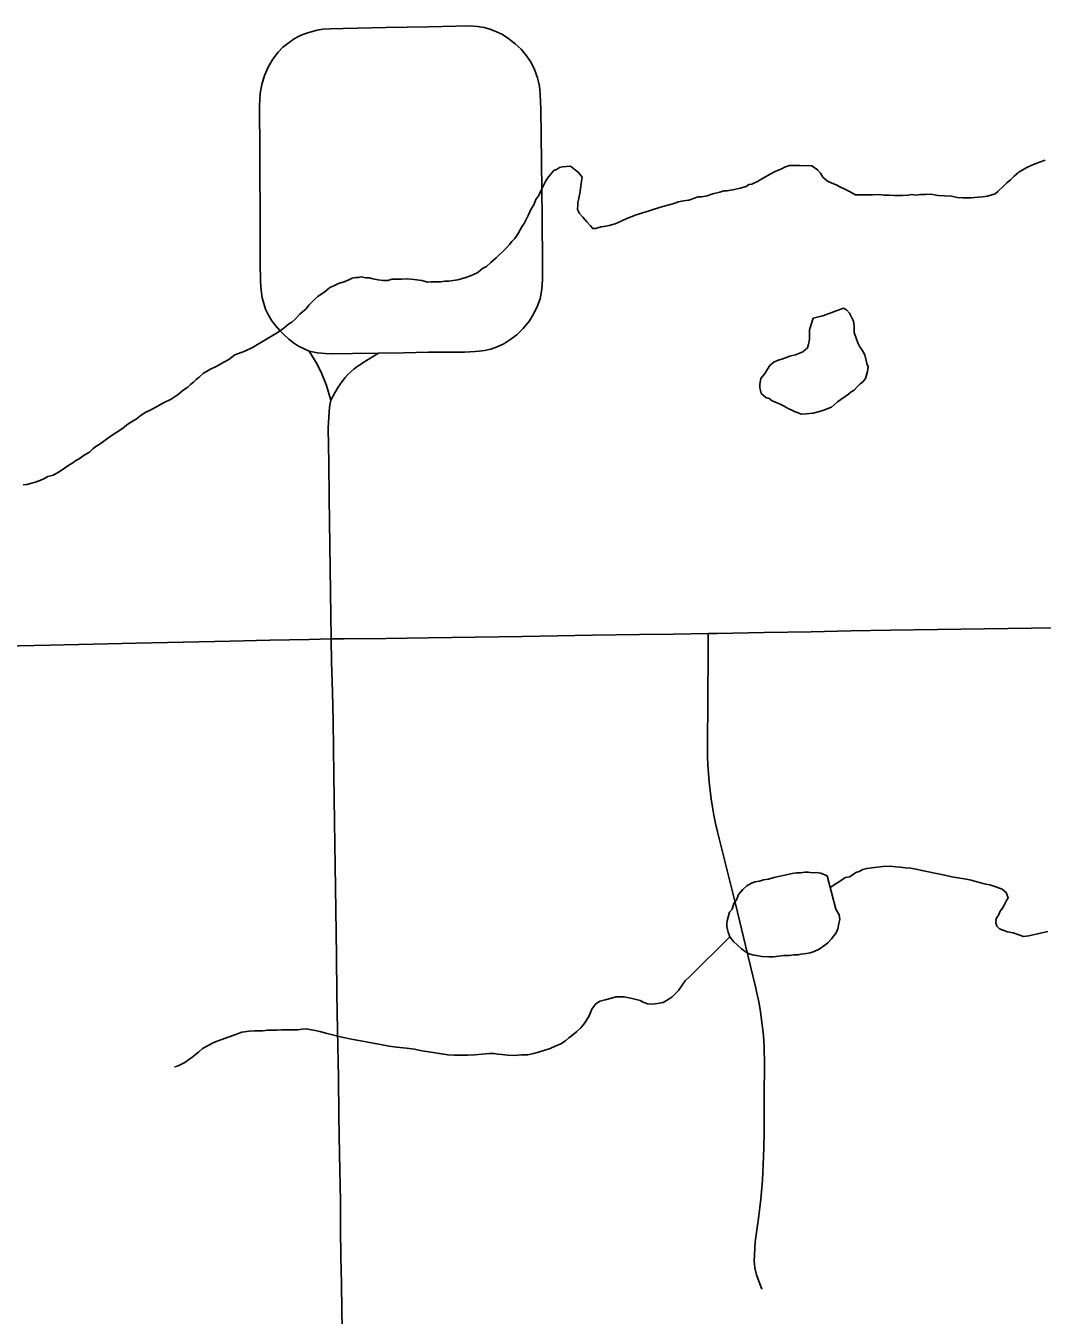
# Model space of a CAD drawing. Extents: x -11.4 to 84.1, y 11.1 to 59.
# Drawn here: x 31.731 to 32.402, y 43.671 to 44.523 of the extents above; entities that cross this region are included whole.
import ezdxf

# ---------------------------------------------------------------- set-up
doc = ezdxf.new("R2010")
doc.units = 0
for name, color, linetype in [('GM_X_Minor_Lake', 7, 'Continuous'), ('GM_X_Minor_River', 7, 'Continuous'), ('GM_X_State_Route', 7, 'Continuous'), ('GM_X_Township_Road', 7, 'Continuous')]:
    doc.layers.add(name, color=color, linetype=linetype)

msp = doc.modelspace()

# ---------------------------------------------------------------- linework, layer by layer
at = {"layer": 'GM_X_Minor_Lake'}
for points in [[(32.27083, 44.33659), (32.25724, 44.33143), (32.25535, 44.33102), (32.25346, 44.3306), (32.25081, 44.3298), (32.24828, 44.32215), (32.24833, 44.31911), (32.24837, 44.31645), (32.24803, 44.31454), (32.24768, 44.31264), (32.24696, 44.31034), (32.24396, 44.30763), (32.24133, 44.30645), (32.23906, 44.30565), (32.23717, 44.30524), (32.23528, 44.30483), (32.22999, 44.30284), (32.22773, 44.30204), (32.22471, 44.30085), (32.22209, 44.29853), (32.22061, 44.29622), (32.21913, 44.29354), (32.21615, 44.29006), (32.21546, 44.28625), (32.21549, 44.28397), (32.2159, 44.28207), (32.21632, 44.28018), (32.2194, 44.27757), (32.22169, 44.27685), (32.22361, 44.27536), (32.22629, 44.27426), (32.22897, 44.27316), (32.23127, 44.27206), (32.23433, 44.27021), (32.23663, 44.2691)], [(32.27083, 44.33659), (32.25724, 44.33143), (32.25535, 44.33102), (32.25346, 44.3306), (32.25081, 44.3298), (32.24828, 44.32215), (32.24833, 44.31911), (32.24837, 44.31645), (32.24803, 44.31454), (32.24768, 44.31264), (32.24696, 44.31034), (32.24396, 44.30763), (32.24133, 44.30645), (32.23906, 44.30565), (32.23717, 44.30524), (32.23528, 44.30483), (32.22999, 44.30284), (32.22773, 44.30204), (32.22471, 44.30085), (32.22209, 44.29853), (32.22061, 44.29622), (32.21913, 44.29354), (32.21615, 44.29006), (32.21546, 44.28625), (32.21549, 44.28397), (32.2159, 44.28207), (32.21632, 44.28018), (32.2194, 44.27757), (32.22169, 44.27685), (32.22361, 44.27536), (32.22629, 44.27426), (32.22897, 44.27316), (32.23127, 44.27206), (32.23433, 44.27021), (32.23663, 44.2691), (32.23893, 44.268), (32.24084, 44.26727), (32.24275, 44.26654), (32.24617, 44.2666), (32.25072, 44.26706), (32.25488, 44.26826), (32.2579, 44.26907), (32.26054, 44.27026), (32.26281, 44.27106), (32.26693, 44.27455), (32.27406, 44.27961), (32.27593, 44.28116), (32.27781, 44.28233), (32.27968, 44.28426), (32.28192, 44.28658), (32.28379, 44.28813), (32.28528, 44.29006), (32.28672, 44.29464), (32.28705, 44.29769), (32.28625, 44.29996), (32.28584, 44.30185), (32.28502, 44.30564), (32.28307, 44.30865), (32.28151, 44.31091), (32.28033, 44.31355), (32.27914, 44.31658), (32.27793, 44.32036), (32.2779, 44.32226), (32.27786, 44.32492), (32.27743, 44.32795), (32.27586, 44.33097), (32.27468, 44.33323), (32.27274, 44.33548), (32.27083, 44.33659)], [(32.23663, 44.2691), (32.23893, 44.268), (32.24084, 44.26727), (32.24275, 44.26654), (32.24617, 44.2666), (32.25072, 44.26706), (32.25488, 44.26826), (32.2579, 44.26907), (32.26054, 44.27026), (32.26281, 44.27106), (32.26693, 44.27455), (32.27406, 44.27961), (32.27593, 44.28116), (32.27781, 44.28233), (32.27968, 44.28426), (32.28192, 44.28658), (32.28379, 44.28813), (32.28528, 44.29006), (32.28672, 44.29464), (32.28705, 44.29769), (32.28625, 44.29996), (32.28584, 44.30185), (32.28502, 44.30564), (32.28307, 44.30865), (32.28151, 44.31091), (32.28033, 44.31355), (32.27914, 44.31658), (32.27793, 44.32036), (32.2779, 44.32226), (32.27786, 44.32492), (32.27743, 44.32795), (32.27586, 44.33097), (32.27468, 44.33323), (32.27274, 44.33548), (32.27083, 44.33659)], [(32.26002, 43.96148), (32.25581, 43.96331), (32.25277, 43.96364), (32.25011, 43.9636), (32.24745, 43.96394), (32.24517, 43.9639), (32.24252, 43.96348), (32.23986, 43.96343), (32.23683, 43.963), (32.23304, 43.96218), (32.22888, 43.96135), (32.22471, 43.96052), (32.22132, 43.95932), (32.2179, 43.95889), (32.21526, 43.95808), (32.21223, 43.95766), (32.20959, 43.95647), (32.20696, 43.95491), (32.20434, 43.95258), (32.20136, 43.94911), (32.20027, 43.94605), (32.19841, 43.94336), (32.19734, 43.93954), (32.19547, 43.93761), (32.19405, 43.93188), (32.1937, 43.92997), (32.19373, 43.92807), (32.19415, 43.92618), (32.19455, 43.92428), (32.19575, 43.92126), (32.19808, 43.91826)], [(32.26002, 43.96148), (32.25581, 43.96331), (32.25277, 43.96364), (32.25011, 43.9636), (32.24745, 43.96394), (32.24517, 43.9639), (32.24252, 43.96348), (32.23986, 43.96343), (32.23683, 43.963), (32.23304, 43.96218), (32.22888, 43.96135), (32.22471, 43.96052), (32.22132, 43.95932), (32.2179, 43.95889), (32.21526, 43.95808), (32.21223, 43.95766), (32.20959, 43.95647), (32.20696, 43.95491), (32.20434, 43.95258), (32.20136, 43.94911), (32.20027, 43.94605), (32.19841, 43.94336), (32.19734, 43.93954), (32.19547, 43.93761), (32.19405, 43.93188), (32.1937, 43.92997), (32.19373, 43.92807), (32.19415, 43.92618), (32.19455, 43.92428), (32.19575, 43.92126), (32.19808, 43.91826), (32.20078, 43.91564), (32.20347, 43.9134), (32.20655, 43.91117), (32.20847, 43.91006), (32.21076, 43.90934), (32.21342, 43.909), (32.21685, 43.9083), (32.22142, 43.90799), (32.22445, 43.90804), (32.22786, 43.90848), (32.23128, 43.90891), (32.23507, 43.90898), (32.23811, 43.90941), (32.24076, 43.90945), (32.24265, 43.90986), (32.24645, 43.9103), (32.24872, 43.91072), (32.25136, 43.91152), (32.25475, 43.9131), (32.25851, 43.91582), (32.26038, 43.91738), (32.26262, 43.9197), (32.26448, 43.92201), (32.26597, 43.92393), (32.26706, 43.92661), (32.26776, 43.93005), (32.26848, 43.93272), (32.26805, 43.93575), (32.26648, 43.93839), (32.26571, 43.93952), (32.26002, 43.96148)], [(32.19808, 43.91826), (32.20078, 43.91564), (32.20347, 43.9134), (32.20655, 43.91117), (32.20847, 43.91006), (32.21076, 43.90934), (32.21342, 43.909), (32.21685, 43.9083), (32.22142, 43.90799), (32.22445, 43.90804), (32.22786, 43.90848), (32.23128, 43.90891), (32.23507, 43.90898), (32.23811, 43.90941), (32.24076, 43.90945), (32.24265, 43.90986), (32.24645, 43.9103), (32.24872, 43.91072), (32.25136, 43.91152), (32.25475, 43.9131), (32.25851, 43.91582), (32.26038, 43.91738), (32.26262, 43.9197), (32.26448, 43.92201), (32.26597, 43.92393), (32.26706, 43.92661), (32.26776, 43.93005), (32.26848, 43.93272), (32.26805, 43.93575), (32.26648, 43.93839), (32.26571, 43.93952), (32.26002, 43.96148)]]:
    msp.add_lwpolyline(points, dxfattribs=at)
at = {"layer": 'GM_X_Minor_River'}
for points in [[(32.40403, 44.43422), (32.40025, 44.43302), (32.39535, 44.43104), (32.39158, 44.42908), (32.38669, 44.42633), (32.3837, 44.42362), (32.38108, 44.4213), (32.37883, 44.41936), (32.37696, 44.41743), (32.37285, 44.41356), (32.37098, 44.412), (32.36607, 44.4104), (32.36265, 44.40997), (32.35962, 44.40992), (32.35734, 44.4095), (32.35545, 44.40947), (32.35279, 44.40943), (32.34937, 44.40937), (32.34595, 44.40969), (32.34214, 44.41039), (32.33758, 44.4107), (32.33339, 44.41101), (32.32844, 44.41169), (32.32502, 44.41163), (32.32161, 44.41158), (32.31858, 44.41115), (32.31591, 44.41148)], [(32.31591, 44.41148), (32.31326, 44.41106), (32.30984, 44.411), (32.3068, 44.41095), (32.30415, 44.41091), (32.3011, 44.41124), (32.29768, 44.41118), (32.29426, 44.41151), (32.29008, 44.41144), (32.28667, 44.41138), (32.28325, 44.41133), (32.28059, 44.41128), (32.27869, 44.41125), (32.27486, 44.41347), (32.27217, 44.41495), (32.26873, 44.41641), (32.26605, 44.41789), (32.2626, 44.41935), (32.26031, 44.42046), (32.25722, 44.42307), (32.25566, 44.4257), (32.25372, 44.42795), (32.24988, 44.43055), (32.2419, 44.4308), (32.23962, 44.43077), (32.23734, 44.43073), (32.23507, 44.43069), (32.23242, 44.42989), (32.22941, 44.42832), (32.22564, 44.42673), (32.22187, 44.42477), (32.21924, 44.42321), (32.21585, 44.42125), (32.21397, 44.42008), (32.21209, 44.41929), (32.2102, 44.41849), (32.20831, 44.41809), (32.20643, 44.41691), (32.20265, 44.41571), (32.19887, 44.41489), (32.19622, 44.41446), (32.19394, 44.41405), (32.19166, 44.41401), (32.18902, 44.4132), (32.18448, 44.41199), (32.1807, 44.41079), (32.17692, 44.40996), (32.17464, 44.40993), (32.17238, 44.40913), (32.1686, 44.40793), (32.16519, 44.40749), (32.16178, 44.40667), (32.158, 44.40547), (32.15385, 44.40426), (32.14931, 44.40305), (32.1444, 44.40145), (32.141, 44.40025), (32.13797, 44.39944), (32.13533, 44.39863), (32.13306, 44.39784), (32.13118, 44.39705), (32.12816, 44.39586), (32.12401, 44.39389), (32.11986, 44.3923), (32.11608, 44.3911), (32.11381, 44.39068), (32.11078, 44.39025), (32.107, 44.38904), (32.1051, 44.38901), (32.10355, 44.39089), (32.10123, 44.39351), (32.09852, 44.39651), (32.0962, 44.39914), (32.09501, 44.40178), (32.09535, 44.40445), (32.09532, 44.40634), (32.09603, 44.40902), (32.09637, 44.41131), (32.09672, 44.41359), (32.09706, 44.4155), (32.09739, 44.41855), (32.09774, 44.42045), (32.09808, 44.42312), (32.09575, 44.42613), (32.09382, 44.42762), (32.09036, 44.43022), (32.08505, 44.42975), (32.08316, 44.42934), (32.08128, 44.42817), (32.07939, 44.42738), (32.07716, 44.42468), (32.0753, 44.42237), (32.07382, 44.42006), (32.07235, 44.417), (32.07088, 44.41393), (32.06941, 44.41086), (32.06756, 44.40817), (32.0661, 44.40473), (32.06425, 44.40165), (32.06279, 44.39821), (32.06131, 44.39552)], [(32.06131, 44.39552), (32.05985, 44.39245), (32.05837, 44.39015), (32.05726, 44.38823), (32.05578, 44.38592), (32.05356, 44.38246), (32.05169, 44.38053), (32.0502, 44.37861), (32.04834, 44.37667), (32.04572, 44.37397), (32.04348, 44.37203), (32.04124, 44.36971), (32.03787, 44.36662), (32.03488, 44.36391), (32.03224, 44.36272), (32.02924, 44.36001), (32.02585, 44.35843), (32.02359, 44.35764), (32.02132, 44.35684), (32.01906, 44.35604), (32.01603, 44.35523), (32.013, 44.3548), (32.00997, 44.35437), (32.00731, 44.35433), (32.00466, 44.3539), (32.002, 44.35386), (31.9982, 44.3538), (31.99593, 44.35376), (31.99211, 44.35484), (31.98716, 44.35552), (31.9826, 44.35582), (31.9788, 44.35576), (31.97652, 44.35573), (31.97462, 44.35569), (31.97234, 44.35566), (31.9697, 44.35485), (31.96666, 44.3548), (31.96324, 44.35513), (31.95981, 44.35583), (31.95752, 44.35655), (31.95524, 44.35652), (31.95219, 44.35723), (31.95029, 44.35681), (31.9484, 44.35679), (31.94612, 44.35637), (31.94386, 44.35519), (31.94085, 44.354), (31.93707, 44.3528), (31.93406, 44.35123), (31.93142, 44.35004), (31.92804, 44.34733), (31.92579, 44.34577), (31.92354, 44.34421), (31.92129, 44.34227), (31.91756, 44.33841), (31.9157, 44.33609), (31.91345, 44.33416), (31.91158, 44.3326), (31.9086, 44.32913), (31.90635, 44.3272), (31.90409, 44.32602), (31.9011, 44.32331), (31.89885, 44.32175), (31.89659, 44.32019), (31.89396, 44.31863), (31.88042, 44.31042), (31.87515, 44.30805), (31.871, 44.30646), (31.86873, 44.30567), (31.8646, 44.30256), (31.86084, 44.30059), (31.8567, 44.29824), (31.85218, 44.29589), (31.84992, 44.29471), (31.84804, 44.29354), (31.84505, 44.29083), (31.84318, 44.28927), (31.8413, 44.28772), (31.83943, 44.28617), (31.83757, 44.28424), (31.83456, 44.28229), (31.83118, 44.27957), (31.82668, 44.27646), (31.82103, 44.2737), (31.81689, 44.27135), (31.81312, 44.26939), (31.80973, 44.26781), (31.80673, 44.26586), (31.80335, 44.26314), (31.79997, 44.26119), (31.79696, 44.25924), (31.79434, 44.25691), (31.79058, 44.25457), (31.78758, 44.25262), (31.78383, 44.2499), (31.7812, 44.24795), (31.77895, 44.24639), (31.77669, 44.24522), (31.77481, 44.24366), (31.77257, 44.24135), (31.76919, 44.23939)], [(31.76919, 44.23939), (31.76581, 44.23705), (31.76355, 44.23587), (31.76168, 44.23432), (31.75904, 44.23276), (31.75604, 44.23081), (31.75266, 44.22847), (31.74852, 44.22612), (31.74511, 44.22531), (31.74248, 44.22374), (31.73758, 44.22176), (31.73115, 44.22013), (31.72888, 44.21972)], [(32.40573, 43.9247), (32.39325, 43.92184), (32.38983, 43.9214), (32.38678, 43.92249), (32.38295, 43.92395), (32.37914, 43.92465), (32.37685, 43.92537), (32.3738, 43.92646), (32.37224, 43.92834), (32.37145, 43.9306), (32.37178, 43.93327), (32.37326, 43.93558), (32.37436, 43.93826), (32.37584, 43.94018), (32.37695, 43.9421), (32.37842, 43.94517), (32.37953, 43.94709), (32.37833, 43.95049), (32.37563, 43.95273), (32.37143, 43.95418), (32.36761, 43.95564), (32.3638, 43.95634), (32.36075, 43.95705), (32.35731, 43.95813), (32.35426, 43.95884), (32.35045, 43.95954), (32.34626, 43.96023), (32.34245, 43.96093), (32.33788, 43.96199), (32.33445, 43.9627), (32.32263, 43.96517), (32.31882, 43.96587), (32.31501, 43.96656), (32.31159, 43.96689), (32.30854, 43.96722), (32.3055, 43.96755), (32.30169, 43.96787), (32.29676, 43.96779), (32.29297, 43.96734), (32.28956, 43.96691), (32.28615, 43.96647), (32.2835, 43.96567), (32.28124, 43.96449), (32.27897, 43.96369), (32.2771, 43.96252), (32.27484, 43.96096), (32.27219, 43.96054), (32.26201, 43.9538)], [(32.19575, 43.92126), (32.16959, 43.89535), (32.16623, 43.89226), (32.16475, 43.88995), (32.16326, 43.88802), (32.16178, 43.88572), (32.15991, 43.88379), (32.15729, 43.88146), (32.15391, 43.87913), (32.15165, 43.87795), (32.14787, 43.87713), (32.14408, 43.87669), (32.14141, 43.87702), (32.13836, 43.87811), (32.13644, 43.87922), (32.13377, 43.87994), (32.12919, 43.881), (32.12576, 43.88171), (32.12272, 43.88166), (32.12045, 43.88162), (32.11742, 43.88081), (32.11326, 43.8796), (32.10986, 43.87878), (32.10685, 43.87683), (32.10463, 43.87338), (32.1028, 43.86916), (32.09984, 43.86455), (32.09724, 43.86109), (32.09462, 43.85876), (32.092, 43.85644), (32.08938, 43.85449), (32.08713, 43.85256), (32.08412, 43.85061), (32.08035, 43.84902), (32.07696, 43.84745), (32.0728, 43.84624), (32.0694, 43.84504), (32.066, 43.84422), (32.06221, 43.8434), (32.05804, 43.84333), (32.05349, 43.84288), (32.04892, 43.84318), (32.04512, 43.8435), (32.04246, 43.84384), (32.03979, 43.84417), (32.03675, 43.84413), (32.03183, 43.84366), (32.02727, 43.84321), (32.02234, 43.84313), (32.01778, 43.84306), (32.01361, 43.84299), (32.00942, 43.8433), (32.00523, 43.84399), (32.00104, 43.84468), (31.99685, 43.84537), (31.99228, 43.84606), (31.98733, 43.84712), (31.982, 43.84779), (31.97553, 43.84845), (31.97058, 43.84913), (31.96487, 43.85017), (31.94582, 43.85366), (31.93934, 43.85508), (31.93324, 43.8565), (31.92866, 43.85756), (31.92484, 43.85864), (31.92179, 43.85935), (31.91798, 43.86005), (31.9157, 43.86039), (31.91304, 43.86035), (31.91001, 43.85992), (31.90735, 43.85988), (31.90469, 43.85983), (31.90204, 43.85979), (31.89938, 43.85975), (31.89634, 43.8597), (31.89292, 43.85964), (31.89026, 43.8596), (31.88723, 43.85917), (31.88192, 43.85908), (31.87812, 43.85902), (31.87509, 43.85859), (31.8732, 43.85818), (31.86866, 43.85658), (31.86413, 43.85499), (31.85998, 43.8534), (31.8562, 43.8522), (31.85394, 43.85102), (31.85093, 43.84945), (31.84717, 43.84748), (31.84455, 43.84516), (31.84043, 43.84167), (31.83555, 43.83817), (31.83065, 43.83581), (31.82876, 43.83539)]]:
    msp.add_lwpolyline(points, dxfattribs=at)
at = {"layer": 'GM_X_State_Route'}
for points in [[(31.71537, 44.11322), (31.74644, 44.11393), (31.77496, 44.11458), (31.80348, 44.11524), (31.83454, 44.11592), (31.8656, 44.1166), (31.89171, 44.11718), (31.91783, 44.11775), (31.93231, 44.11808), (31.94081, 44.11818)], [(31.94081, 44.11818), (31.96862, 44.11841), (31.99643, 44.11864), (32.02749, 44.11915), (32.05855, 44.11966), (32.08175, 44.12005), (32.10495, 44.12043), (32.13602, 44.12086), (32.15871, 44.12118), (32.18139, 44.1215), (32.18732, 44.12169), (32.21838, 44.12225), (32.24945, 44.12281), (32.27571, 44.12328), (32.30197, 44.12375), (32.33303, 44.1242), (32.36409, 44.12464), (32.39515, 44.12509), (32.42621, 44.12553)]]:
    msp.add_lwpolyline(points, dxfattribs=at)
at = {"layer": 'GM_X_Township_Road'}
for points in [[(31.96354, 44.30683), (31.98003, 44.30708), (31.99652, 44.30733), (32.02029, 44.30754), (32.02741, 44.30789), (32.03006, 44.30816), (32.03351, 44.30864), (32.03776, 44.30948), (32.04192, 44.31086), (32.04636, 44.3129), (32.05043, 44.31549), (32.05506, 44.31891), (32.05921, 44.32307), (32.06328, 44.32816), (32.06625, 44.33297), (32.06856, 44.33796), (32.07041, 44.34258), (32.07152, 44.34897), (32.07187, 44.35542), (32.07203, 44.36529), (32.07167, 44.39636), (32.07145, 44.41477), (32.07123, 44.43319), (32.07098, 44.45053), (32.07073, 44.46788), (32.07044, 44.47776), (32.06988, 44.48322), (32.06859, 44.48868), (32.06674, 44.49404), (32.06443, 44.49867), (32.06128, 44.5032), (32.05786, 44.50755), (32.05398, 44.51115), (32.04972, 44.51448), (32.04547, 44.51716), (32.04103, 44.5192), (32.03724, 44.52077), (32.03335, 44.52179), (32.02898, 44.52255), (32.02633, 44.52286), (32.02363, 44.52301), (31.99662, 44.52241), (31.96838, 44.52186), (31.94014, 44.52131), (31.93163, 44.52106), (31.92669, 44.52069), (31.92312, 44.5202), (31.92001, 44.51931), (31.9175, 44.51859), (31.91499, 44.51774), (31.91257, 44.51675), (31.9102, 44.51563), (31.90788, 44.51437), (31.90536, 44.51257), (31.90282, 44.51075), (31.90044, 44.50886), (31.89737, 44.50554), (31.89368, 44.50092), (31.89081, 44.49621), (31.88814, 44.49014), (31.8864, 44.48434), (31.88527, 44.47827), (31.8849, 44.47038), (31.88507, 44.43931), (31.88517, 44.42186), (31.88527, 44.40442), (31.88534, 44.38537), (31.88541, 44.36631), (31.88563, 44.35411), (31.88603, 44.34819), (31.88675, 44.34325), (31.8877, 44.33964), (31.88898, 44.33578), (31.89087, 44.33182), (31.89308, 44.32817), (31.89544, 44.32502), (31.89834, 44.32168), (31.90122, 44.31889), (31.90426, 44.31613), (31.90749, 44.31351), (31.91079, 44.31145), (31.91765, 44.30801), (31.92323, 44.30692), (31.92834, 44.30654), (31.93322, 44.30636), (31.94645, 44.30656), (31.96354, 44.30683)], [(31.93231, 44.11808), (31.93188, 44.14915), (31.93146, 44.18021), (31.93104, 44.21128), (31.93073, 44.23422), (31.93042, 44.25715), (31.93077, 44.26451), (31.93126, 44.27107), (31.93211, 44.27569), (31.92919, 44.28541), (31.92603, 44.29307), (31.92312, 44.2995), (31.91765, 44.30801)], [(31.93211, 44.27569), (31.93466, 44.28055), (31.9369, 44.28424), (31.93838, 44.28648), (31.93994, 44.28862), (31.9416, 44.29068), (31.9434, 44.29264), (31.94529, 44.2945), (31.94729, 44.29624), (31.94942, 44.29787), (31.9516, 44.29939), (31.95387, 44.30077), (31.96354, 44.30683)], [(31.93968, 43.65118), (31.93941, 43.67442), (31.93907, 43.6922), (31.93872, 43.70998), (31.93854, 43.72827), (31.93837, 43.74657), (31.93786, 43.77763), (31.93745, 43.80304), (31.93703, 43.82844), (31.93652, 43.8595), (31.93613, 43.88386), (31.93573, 43.90822), (31.93532, 43.93929), (31.93494, 43.96824), (31.93456, 43.99719), (31.93415, 44.02826), (31.93392, 44.04586), (31.93369, 44.06346), (31.93311, 44.08311), (31.93252, 44.10275), (31.93231, 44.11808)], [(32.21696, 43.68863), (32.21332, 43.69807), (32.21218, 43.70263), (32.21184, 43.70707), (32.21252, 43.71982), (32.21468, 43.73529), (32.21628, 43.74793), (32.2173, 43.76046), (32.21778, 43.77069), (32.21821, 43.78162), (32.21837, 43.79243), (32.21848, 43.81507), (32.21859, 43.83771), (32.21836, 43.84791), (32.21808, 43.85299), (32.21765, 43.85806), (32.21714, 43.86312), (32.21648, 43.86818), (32.21572, 43.87322), (32.21477, 43.87823), (32.21378, 43.88322), (32.2126, 43.88818), (32.20607, 43.9156), (32.19954, 43.94301), (32.19354, 43.96685), (32.18754, 43.99068), (32.18631, 43.9961), (32.18517, 44.00153), (32.18418, 44.00701), (32.18333, 44.01249), (32.18262, 44.018), (32.18206, 44.02353), (32.18159, 44.02906), (32.18126, 44.03461), (32.18099, 44.04044), (32.18088, 44.04704), (32.18111, 44.07802), (32.18134, 44.10899), (32.18139, 44.1215)]]:
    msp.add_lwpolyline(points, dxfattribs=at)

doc.saveas('drawing.dxf')
